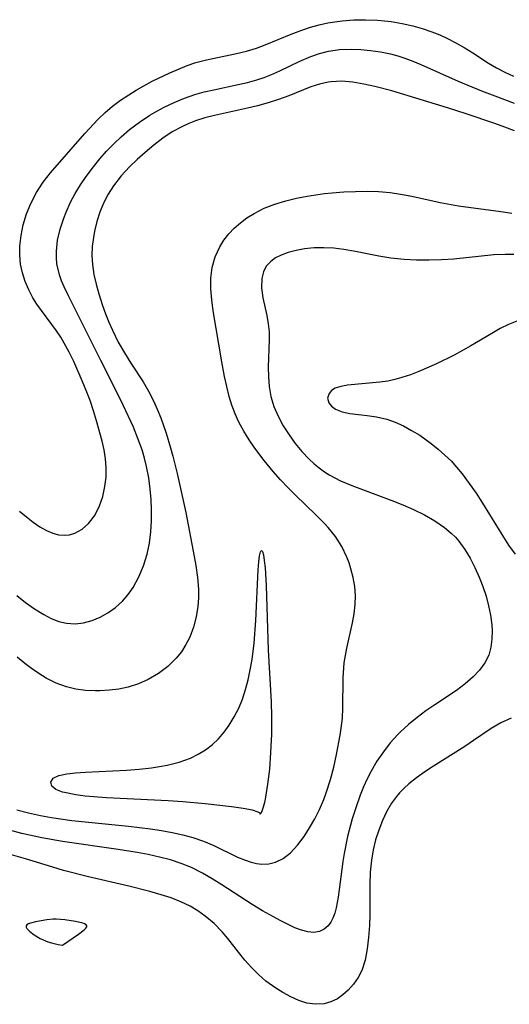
# Model space of a CAD drawing. Header units: metres. Extents: x 1073367 to 1082519, y 1569854 to 1574957.
# Tile 1020 of 1056: x 1080492 to 1080566, y 1573301 to 1573451. Entities that reach past the tile are written whole.
import ezdxf

# ---------------------------------------------------------------- set-up
doc = ezdxf.new("R2010")
doc.units = ezdxf.units.M
doc.layers.add('CGG_CurvaNivelLidar_v1', color=253, linetype='Continuous', lineweight=30)

msp = doc.modelspace()

# ---------------------------------------------------------------- linework, layer by layer
at = {"layer": 'CGG_CurvaNivelLidar_v1'}
for p, q in [((1080536.126, 1573449.8797, 72), (1080537.4299, 1573450.2489, 72)), ((1080537.4299, 1573450.2489, 72), (1080538.7516, 1573450.5501, 72)), ((1080538.7516, 1573450.5501, 72), (1080539.8325, 1573450.7346, 72)), ((1080539.8325, 1573450.7346, 72), (1080540.9232, 1573450.8712, 72)), ((1080540.9232, 1573450.8712, 72), (1080542.7095, 1573451.0055, 72)), ((1080542.7095, 1573451.0055, 72), (1080544.5058, 1573451.0379, 72)), ((1080544.5058, 1573451.0379, 72), (1080546.3033, 1573450.9665, 72)), ((1080546.3033, 1573450.9665, 72), (1080547.3466, 1573450.8739, 72)), ((1080547.3466, 1573450.8739, 72), (1080548.3855, 1573450.7427, 72)), ((1080548.3855, 1573450.7427, 72), (1080550.0263, 1573450.456, 72)), ((1080550.0263, 1573450.456, 72), (1080551.6485, 1573450.0867, 72)), ((1080529.2539, 1573447.1928, 72), (1080533.1744, 1573448.837, 72)), ((1080533.1744, 1573448.837, 72), (1080534.8395, 1573449.4575, 72)), ((1080534.8395, 1573449.4575, 72), (1080536.126, 1573449.8797, 72)), ((1080551.6485, 1573450.0867, 72), (1080553.1114, 1573449.6836, 72)), ((1080553.1114, 1573449.6836, 72), (1080554.5472, 1573449.2058, 72)), ((1080554.5472, 1573449.2058, 72), (1080555.7551, 1573448.7242, 72)), ((1080555.7551, 1573448.7242, 72), (1080556.9368, 1573448.1834, 72)), ((1080556.9368, 1573448.1834, 72), (1080558.0923, 1573447.5919, 72)), ((1080558.0923, 1573447.5919, 72), (1080559.451, 1573446.8212, 72)), ((1080520.3599, 1573444.9433, 72), (1080524.8994, 1573445.9128, 72)), ((1080524.8994, 1573445.9128, 72), (1080526.399, 1573446.269, 72)), ((1080526.399, 1573446.269, 72), (1080527.9328, 1573446.7137, 72)), ((1080527.9328, 1573446.7137, 72), (1080529.2539, 1573447.1928, 72)), ((1080536.1766, 1573445.4443, 71.5), (1080537.4962, 1573445.8966, 71.5)), ((1080537.4962, 1573445.8966, 71.5), (1080538.8453, 1573446.2383, 71.5)), ((1080538.8453, 1573446.2383, 71.5), (1080540.5584, 1573446.4905, 71.5)), ((1080540.5584, 1573446.4905, 71.5), (1080542.3, 1573446.5709, 71.5)), ((1080542.3, 1573446.5709, 71.5), (1080543.7731, 1573446.5219, 71.5)), ((1080543.7731, 1573446.5219, 71.5), (1080545.2508, 1573446.381, 71.5)), ((1080545.2508, 1573446.381, 71.5), (1080546.764, 1573446.1501, 71.5)), ((1080546.764, 1573446.1501, 71.5), (1080548.2684, 1573445.8288, 71.5)), ((1080548.2684, 1573445.8288, 71.5), (1080549.3679, 1573445.53, 71.5)), ((1080559.451, 1573446.8212, 72), (1080560.7712, 1573446.0011, 72)), ((1080560.7712, 1573446.0011, 72), (1080563.1673, 1573444.4399, 72)), ((1080517.4164, 1573444.0601, 72), (1080518.746, 1573444.5115, 72)), ((1080518.746, 1573444.5115, 72), (1080520.3599, 1573444.9433, 72)), ((1080531.497, 1573443.279, 71.5), (1080534.4962, 1573444.7234, 71.5)), ((1080534.4962, 1573444.7234, 71.5), (1080536.1766, 1573445.4443, 71.5)), ((1080549.3679, 1573445.53, 71.5), (1080550.4569, 1573445.18, 71.5)), ((1080550.4569, 1573445.18, 71.5), (1080551.6865, 1573444.723, 71.5)), ((1080551.6865, 1573444.723, 71.5), (1080552.9056, 1573444.2202, 71.5)), ((1080563.1673, 1573444.4399, 72), (1080564.394, 1573443.722, 72)), ((1080512.1065, 1573441.6835, 72), (1080514.7535, 1573442.9451, 72)), ((1080514.7535, 1573442.9451, 72), (1080517.4164, 1573444.0601, 72)), ((1080530.1321, 1573442.6735, 71.5), (1080531.497, 1573443.279, 71.5)), ((1080552.9056, 1573444.2202, 71.5), (1080558.5683, 1573441.7203, 71.5)), ((1080564.394, 1573443.722, 72), (1080565.6606, 1573443.0614, 72)), ((1080565.6606, 1573443.0614, 72), (1080566.9635, 1573442.4614, 72)), ((1080510.8029, 1573440.9906, 72), (1080512.1065, 1573441.6835, 72)), ((1080525.1358, 1573441.1652, 71.5), (1080526.5764, 1573441.5066, 71.5)), ((1080526.5764, 1573441.5066, 71.5), (1080527.994, 1573441.9039, 71.5)), ((1080527.994, 1573441.9039, 71.5), (1080529.074, 1573442.2649, 71.5)), ((1080529.074, 1573442.2649, 71.5), (1080530.1321, 1573442.6735, 71.5)), ((1080538.8098, 1573441.5511, 71), (1080537.4896, 1573441.2488, 71)), ((1080539.2697, 1573441.6144, 71), (1080538.8098, 1573441.5511, 71)), ((1080540.8867, 1573441.675, 71), (1080539.2697, 1573441.6144, 71)), ((1080542.5384, 1573441.5396, 71), (1080540.8867, 1573441.675, 71)), ((1080544.2177, 1573441.2635, 71), (1080542.5384, 1573441.5396, 71)), ((1080545.9194, 1573440.8911, 71), (1080544.2177, 1573441.2635, 71)), ((1080558.5683, 1573441.7203, 71.5), (1080562.0996, 1573440.2487, 71.5)), ((1080508.5428, 1573439.6361, 72), (1080509.6619, 1573440.3322, 72)), ((1080509.6619, 1573440.3322, 72), (1080510.8029, 1573440.9906, 72)), ((1080518.5735, 1573439.6553, 71.5), (1080520.007, 1573440.0507, 71.5)), ((1080520.007, 1573440.0507, 71.5), (1080521.4549, 1573440.3892, 71.5)), ((1080521.4549, 1573440.3892, 71.5), (1080525.1358, 1573441.1652, 71.5)), ((1080536.1862, 1573440.8147, 71), (1080532.8237, 1573439.4611, 71)), ((1080537.4896, 1573441.2488, 71), (1080536.1862, 1573440.8147, 71)), ((1080548.4606, 1573440.2259, 71), (1080545.9194, 1573440.8911, 71)), ((1080556.9313, 1573437.6186, 71), (1080548.4606, 1573440.2259, 71)), ((1080562.0996, 1573440.2487, 71.5), (1080564.1125, 1573439.4501, 71.5)), ((1080506.0962, 1573437.9018, 72), (1080507.2979, 1573438.7965, 72)), ((1080507.2979, 1573438.7965, 72), (1080508.5428, 1573439.6361, 72)), ((1080513.9006, 1573437.7492, 71.5), (1080515.4231, 1573438.4774, 71.5)), ((1080515.4231, 1573438.4774, 71.5), (1080516.9822, 1573439.1147, 71.5)), ((1080516.9822, 1573439.1147, 71.5), (1080518.5735, 1573439.6553, 71.5)), ((1080529.7074, 1573438.3842, 71), (1080528.0933, 1573437.9335, 71)), ((1080531.2868, 1573438.8959, 71), (1080529.7074, 1573438.3842, 71)), ((1080532.8237, 1573439.4611, 71), (1080531.2868, 1573438.8959, 71)), ((1080564.1125, 1573439.4501, 71.5), (1080567.0581, 1573438.3658, 71.5)), ((1080503.8824, 1573435.9201, 72), (1080504.9507, 1573436.9412, 72)), ((1080504.9507, 1573436.9412, 72), (1080506.0962, 1573437.9018, 72)), ((1080511.7188, 1573436.5091, 71.5), (1080512.7979, 1573437.1515, 71.5)), ((1080512.7979, 1573437.1515, 71.5), (1080513.9006, 1573437.7492, 71.5)), ((1080526.5723, 1573437.5723, 71), (1080521.5639, 1573436.4961, 71)), ((1080528.0933, 1573437.9335, 71), (1080526.5723, 1573437.5723, 71)), ((1080559.7461, 1573436.7237, 71), (1080556.9313, 1573437.6186, 71)), ((1080501.8625, 1573433.7383, 72), (1080503.8824, 1573435.9201, 72)), ((1080508.66, 1573434.3492, 71.5), (1080510.1568, 1573435.4752, 71.5)), ((1080510.1568, 1573435.4752, 71.5), (1080511.7188, 1573436.5091, 71.5)), ((1080518.6962, 1573435.6663, 71), (1080517.6759, 1573435.2687, 71)), ((1080520.1145, 1573436.1185, 71), (1080518.6962, 1573435.6663, 71)), ((1080521.5639, 1573436.4961, 71), (1080520.1145, 1573436.1185, 71)), ((1080564.1054, 1573435.2704, 71), (1080559.7461, 1573436.7237, 71)), ((1080507.3653, 1573433.2342, 71.5), (1080508.66, 1573434.3492, 71.5)), ((1080515.1539, 1573433.9804, 71), (1080513.7054, 1573433.0232, 71)), ((1080516.6819, 1573434.8153, 71), (1080515.1539, 1573433.9804, 71)), ((1080517.6759, 1573435.2687, 71), (1080516.6819, 1573434.8153, 71)), ((1080565.616, 1573434.7287, 71), (1080564.1054, 1573435.2704, 71)), ((1080567.1029, 1573434.152, 71), (1080565.616, 1573434.7287, 71)), ((1080496.668, 1573427.7658, 72), (1080501.8625, 1573433.7383, 72)), ((1080506.2529, 1573432.1616, 71.5), (1080507.3653, 1573433.2342, 71.5)), ((1080513.7054, 1573433.0232, 71), (1080512.3478, 1573431.9714, 71)), ((1080504.1604, 1573429.8735, 71.5), (1080505.1851, 1573431.0386, 71.5)), ((1080505.1851, 1573431.0386, 71.5), (1080506.2529, 1573432.1616, 71.5)), ((1080511.0351, 1573430.8626, 71), (1080509.817, 1573429.7978, 71)), ((1080512.3478, 1573431.9714, 71), (1080511.0351, 1573430.8626, 71)), ((1080503.1803, 1573428.6715, 71.5), (1080504.1604, 1573429.8735, 71.5)), ((1080509.817, 1573429.7978, 71), (1080508.6417, 1573428.6869, 71)), ((1080502.0684, 1573427.1834, 71.5), (1080503.1803, 1573428.6715, 71.5)), ((1080508.6417, 1573428.6869, 71), (1080507.369, 1573427.2905, 71)), ((1080494.5209, 1573424.768, 72), (1080495.5414, 1573426.3306, 72)), ((1080495.5414, 1573426.3306, 72), (1080496.668, 1573427.7658, 72)), ((1080501.2158, 1573425.9288, 71.5), (1080502.0684, 1573427.1834, 71.5)), ((1080507.369, 1573427.2905, 71), (1080506.2231, 1573425.79, 71)), ((1080500.4281, 1573424.6456, 71.5), (1080501.2158, 1573425.9288, 71.5)), ((1080506.2231, 1573425.79, 71), (1080505.4019, 1573424.5007, 71)), ((1080539.4163, 1573424.7356, 71), (1080541.1835, 1573424.8737, 71)), ((1080541.1835, 1573424.8737, 71), (1080542.9523, 1573424.9515, 71)), ((1080542.9523, 1573424.9515, 71), (1080544.7179, 1573424.9652, 71)), ((1080544.7179, 1573424.9652, 71), (1080546.4758, 1573424.9051, 71)), ((1080546.4758, 1573424.9051, 71), (1080548.2224, 1573424.7559, 71)), ((1080493.6602, 1573423.122, 72), (1080494.5209, 1573424.768, 72)), ((1080499.0219, 1573421.798, 71.5), (1080499.7195, 1573423.3326, 71.5)), ((1080499.7195, 1573423.3326, 71.5), (1080500.4281, 1573424.6456, 71.5)), ((1080505.4019, 1573424.5007, 71), (1080504.6969, 1573423.1503, 71)), ((1080530.7108, 1573422.9949, 71), (1080532.3976, 1573423.5019, 71)), ((1080532.3976, 1573423.5019, 71), (1080534.0003, 1573423.893, 71)), ((1080534.0003, 1573423.893, 71), (1080535.6321, 1573424.2196, 71)), ((1080535.6321, 1573424.2196, 71), (1080538.2553, 1573424.6112, 71)), ((1080538.2553, 1573424.6112, 71), (1080539.4163, 1573424.7356, 71)), ((1080548.2224, 1573424.7559, 71), (1080549.7975, 1573424.5307, 71)), ((1080549.7975, 1573424.5307, 71), (1080551.5053, 1573424.2009, 71)), ((1080551.5053, 1573424.2009, 71), (1080555.821, 1573423.2433, 71)), ((1080493.0119, 1573421.5195, 72), (1080493.6602, 1573423.122, 72)), ((1080504.6969, 1573423.1503, 71), (1080504.1362, 1573421.7781, 71)), ((1080527.5601, 1573421.6014, 71), (1080529.0924, 1573422.3736, 71)), ((1080529.0924, 1573422.3736, 71), (1080530.7108, 1573422.9949, 71)), ((1080555.821, 1573423.2433, 71), (1080558.5774, 1573422.7365, 71)), ((1080558.5774, 1573422.7365, 71), (1080565.0144, 1573421.8913, 71)), ((1080565.0144, 1573421.8913, 71), (1080566.6838, 1573421.6561, 71)), ((1080492.5179, 1573419.8739, 72), (1080493.0119, 1573421.5195, 72)), ((1080498.1282, 1573419.2182, 71.5), (1080498.6683, 1573420.8908, 71.5)), ((1080498.6683, 1573420.8908, 71.5), (1080499.0219, 1573421.798, 71.5)), ((1080503.6892, 1573420.3637, 71), (1080503.344, 1573418.9214, 71)), ((1080504.1362, 1573421.7781, 71), (1080503.6892, 1573420.3637, 71)), ((1080525.4823, 1573420.1877, 71), (1080526.4907, 1573420.9326, 71)), ((1080526.4907, 1573420.9326, 71), (1080527.5601, 1573421.6014, 71)), ((1080492.1926, 1573418.2605, 72), (1080492.5179, 1573419.8739, 72)), ((1080497.7444, 1573417.5384, 71.5), (1080498.1282, 1573419.2182, 71.5)), ((1080503.344, 1573418.9214, 71), (1080503.1627, 1573417.9144, 71)), ((1080523.7102, 1573418.4789, 71), (1080524.5505, 1573419.3708, 71)), ((1080524.5505, 1573419.3708, 71), (1080525.4823, 1573420.1877, 71)), ((1080492.0181, 1573416.6403, 72), (1080492.1926, 1573418.2605, 72)), ((1080497.552, 1573415.863, 71.5), (1080497.7444, 1573417.5384, 71.5)), ((1080503.1627, 1573417.9144, 71), (1080503.0012, 1573416.5506, 71)), ((1080522.3584, 1573416.4979, 71), (1080522.9825, 1573417.5205, 71)), ((1080522.9825, 1573417.5205, 71), (1080523.7102, 1573418.4789, 71)), ((1080491.9969, 1573415.2583, 72), (1080492.0181, 1573416.6403, 72)), ((1080497.5463, 1573414.908, 71.5), (1080497.552, 1573415.863, 71.5)), ((1080503.0012, 1573416.5506, 71), (1080502.9453, 1573415.1841, 71)), ((1080521.6619, 1573414.977, 71), (1080522.3584, 1573416.4979, 71)), ((1080533.9544, 1573415.9866, 71.5), (1080532.7578, 1573415.6731, 71.5)), ((1080535.2246, 1573416.2085, 71.5), (1080533.9544, 1573415.9866, 71.5)), ((1080536.6639, 1573416.3477, 71.5), (1080535.2246, 1573416.2085, 71.5)), ((1080538.1482, 1573416.3792, 71.5), (1080536.6639, 1573416.3477, 71.5)), ((1080539.6566, 1573416.3008, 71.5), (1080538.1482, 1573416.3792, 71.5)), ((1080541.1811, 1573416.1256, 71.5), (1080539.6566, 1573416.3008, 71.5)), ((1080542.9566, 1573415.8258, 71.5), (1080541.1811, 1573416.1256, 71.5)), ((1080546.5305, 1573415.1185, 71.5), (1080542.9566, 1573415.8258, 71.5)), ((1080492.1152, 1573413.8939, 72), (1080491.9969, 1573415.2583, 72)), ((1080497.6276, 1573413.9618, 71.5), (1080497.5463, 1573414.908, 71.5)), ((1080502.9453, 1573415.1841, 71), (1080503.0106, 1573413.8217, 71)), ((1080521.2033, 1573413.3692, 71), (1080521.6619, 1573414.977, 71)), ((1080530.8318, 1573414.8319, 71.5), (1080530.1137, 1573414.3148, 71.5)), ((1080531.6583, 1573415.2613, 71.5), (1080530.8318, 1573414.8319, 71.5)), ((1080532.7578, 1573415.6731, 71.5), (1080531.6583, 1573415.2613, 71.5)), ((1080548.3346, 1573414.8184, 71.5), (1080546.5305, 1573415.1185, 71.5)), ((1080550.359, 1573414.5985, 71.5), (1080548.3346, 1573414.8184, 71.5)), ((1080552.2441, 1573414.4963, 71.5), (1080550.359, 1573414.5985, 71.5)), ((1080554.1329, 1573414.476, 71.5), (1080552.2441, 1573414.4963, 71.5)), ((1080556.019, 1573414.5275, 71.5), (1080554.1329, 1573414.476, 71.5)), ((1080557.8963, 1573414.6445, 71.5), (1080556.019, 1573414.5275, 71.5)), ((1080563.9522, 1573415.2812, 71.5), (1080557.8963, 1573414.6445, 71.5)), ((1080565.6635, 1573415.3721, 71.5), (1080563.9522, 1573415.2812, 71.5)), ((1080566.988, 1573415.3568, 71.5), (1080565.6635, 1573415.3721, 71.5)), ((1080492.3928, 1573412.5486, 72), (1080492.1152, 1573413.8939, 72)), ((1080498.0112, 1573412.269, 71.5), (1080497.6276, 1573413.9618, 71.5)), ((1080503.0106, 1573413.8217, 71), (1080503.2348, 1573412.3276, 71)), ((1080521.0137, 1573411.7816, 71), (1080521.2033, 1573413.3692, 71)), ((1080529.426, 1573413.5653, 71.5), (1080528.9772, 1573412.7341, 71.5)), ((1080530.1137, 1573414.3148, 71.5), (1080529.426, 1573413.5653, 71.5)), ((1080492.8124, 1573411.2363, 72), (1080492.3928, 1573412.5486, 72)), ((1080498.3352, 1573411.3575, 71.5), (1080498.0112, 1573412.269, 71.5)), ((1080498.7175, 1573410.4519, 71.5), (1080498.3352, 1573411.3575, 71.5)), ((1080503.2348, 1573412.3276, 71), (1080503.5814, 1573410.8407, 71)), ((1080521.0113, 1573410.1508, 71), (1080521.0137, 1573411.7816, 71)), ((1080528.7206, 1573411.7119, 71.5), (1080528.6862, 1573410.2909, 71.5)), ((1080528.9772, 1573412.7341, 71.5), (1080528.7206, 1573411.7119, 71.5)), ((1080493.3529, 1573409.9635, 72), (1080492.8124, 1573411.2363, 72)), ((1080493.987, 1573408.769, 72), (1080493.3529, 1573409.9635, 72)), ((1080499.3772, 1573409.0575, 71.5), (1080498.7175, 1573410.4519, 71.5)), ((1080503.5814, 1573410.8407, 71), (1080504.0061, 1573409.355, 71)), ((1080521.1416, 1573408.4824, 71), (1080521.0113, 1573410.1508, 71)), ((1080528.6862, 1573410.2909, 71.5), (1080528.8896, 1573408.792, 71.5)), ((1080494.5942, 1573407.8232, 72), (1080493.987, 1573408.769, 72)), ((1080501.5125, 1573404.8392, 71.5), (1080499.3772, 1573409.0575, 71.5)), ((1080504.0061, 1573409.355, 71), (1080504.575, 1573407.5833, 71)), ((1080521.3626, 1573406.7872, 71), (1080521.1416, 1573408.4824, 71)), ((1080528.8896, 1573408.792, 71.5), (1080529.5083, 1573406.0637, 71.5)), ((1080497.5542, 1573403.7788, 72), (1080494.5942, 1573407.8232, 72)), ((1080504.575, 1573407.5833, 71), (1080505.0284, 1573406.3262, 71)), ((1080505.0284, 1573406.3262, 71), (1080505.5235, 1573405.0801, 71)), ((1080522.6525, 1573399.0655, 71), (1080521.3626, 1573406.7872, 71)), ((1080529.5083, 1573406.0637, 71.5), (1080529.727, 1573404.8396, 71.5)), ((1080504.2753, 1573399.2551, 71.5), (1080501.5125, 1573404.8392, 71.5)), ((1080505.5235, 1573405.0801, 71), (1080506.0606, 1573403.8494, 71)), ((1080529.727, 1573404.8396, 71.5), (1080529.8544, 1573403.5882, 71.5)), ((1080564.9169, 1573404.0962, 72), (1080563.6447, 1573403.3707, 72)), ((1080566.1881, 1573404.7285, 72), (1080564.9169, 1573404.0962, 72)), ((1080567.4428, 1573405.2119, 72), (1080566.1881, 1573404.7285, 72)), ((1080498.2015, 1573402.784, 72), (1080497.5542, 1573403.7788, 72)), ((1080498.7267, 1573401.9025, 72), (1080498.2015, 1573402.784, 72)), ((1080506.0606, 1573403.8494, 71), (1080506.9527, 1573402.0349, 71)), ((1080529.8738, 1573402.3852, 71.5), (1080529.7251, 1573398.252, 71.5)), ((1080529.8544, 1573403.5882, 71.5), (1080529.8738, 1573402.3852, 71.5)), ((1080563.6447, 1573403.3707, 72), (1080560.4767, 1573401.4577, 72)), ((1080499.4764, 1573400.5219, 72), (1080498.7267, 1573401.9025, 72)), ((1080506.9527, 1573402.0349, 71), (1080507.8698, 1573400.4009, 71)), ((1080560.4767, 1573401.4577, 72), (1080557.9544, 1573400.046, 72)), ((1080500.1782, 1573399.1006, 72), (1080499.4764, 1573400.5219, 72)), ((1080507.8698, 1573400.4009, 71), (1080508.8571, 1573398.8227, 71)), ((1080557.9544, 1573400.046, 72), (1080555.2583, 1573398.7154, 72)), ((1080501.4762, 1573396.1746, 72), (1080500.1782, 1573399.1006, 72)), ((1080506.5759, 1573394.7426, 71.5), (1080504.2753, 1573399.2551, 71.5)), ((1080508.8571, 1573398.8227, 71), (1080510.7249, 1573396.0045, 71)), ((1080523.0796, 1573396.7924, 71), (1080522.6525, 1573399.0655, 71)), ((1080529.7251, 1573398.252, 71.5), (1080529.7358, 1573396.7814, 71.5)), ((1080555.2583, 1573398.7154, 72), (1080552.6021, 1573397.5699, 72)), ((1080523.4093, 1573395.2712, 71), (1080523.0796, 1573396.7924, 71)), ((1080529.7358, 1573396.7814, 71.5), (1080529.84, 1573395.3188, 71.5)), ((1080550.0205, 1573396.6552, 72), (1080548.9482, 1573396.3571, 72)), ((1080551.312, 1573397.0824, 72), (1080550.0205, 1573396.6552, 72)), ((1080552.6021, 1573397.5699, 72), (1080551.312, 1573397.0824, 72)), ((1080502.0896, 1573394.6676, 72), (1080501.4762, 1573396.1746, 72)), ((1080510.7249, 1573396.0045, 71), (1080511.5359, 1573394.5968, 71)), ((1080523.7948, 1573393.7713, 71), (1080523.4093, 1573395.2712, 71)), ((1080529.84, 1573395.3188, 71.5), (1080530.1046, 1573393.7817, 71.5)), ((1080539.8916, 1573395.0203, 72), (1080539.3349, 1573394.6673, 72)), ((1080540.7428, 1573395.3173, 72), (1080539.8916, 1573395.0203, 72)), ((1080541.7562, 1573395.5064, 72), (1080540.7428, 1573395.3173, 72)), ((1080546.651, 1573395.93, 72), (1080541.7562, 1573395.5064, 72)), ((1080547.8795, 1573396.1208, 72), (1080546.651, 1573395.93, 72)), ((1080548.9482, 1573396.3571, 72), (1080547.8795, 1573396.1208, 72)), ((1080502.6635, 1573393.1449, 72), (1080502.0896, 1573394.6676, 72)), ((1080507.6905, 1573392.4693, 71.5), (1080506.5759, 1573394.7426, 71.5)), ((1080511.5359, 1573394.5968, 71), (1080512.276, 1573393.1362, 71)), ((1080524.2084, 1573392.4407, 71), (1080523.7948, 1573393.7713, 71)), ((1080530.1046, 1573393.7817, 71.5), (1080530.5749, 1573392.2623, 71.5)), ((1080538.9453, 1573394.2363, 72), (1080538.7197, 1573393.5097, 72)), ((1080538.7197, 1573393.5097, 72), (1080538.9185, 1573392.8072, 72)), ((1080539.3349, 1573394.6673, 72), (1080538.9453, 1573394.2363, 72)), ((1080503.1869, 1573391.6033, 72), (1080502.6635, 1573393.1449, 72)), ((1080509.243, 1573389.1118, 71.5), (1080507.6905, 1573392.4693, 71.5)), ((1080512.276, 1573393.1362, 71), (1080512.8648, 1573391.8403, 71)), ((1080524.6926, 1573391.1394, 71), (1080524.2084, 1573392.4407, 71)), ((1080530.5749, 1573392.2623, 71.5), (1080531.2182, 1573390.7829, 71.5)), ((1080538.9185, 1573392.8072, 72), (1080539.3303, 1573392.2871, 72)), ((1080539.3303, 1573392.2871, 72), (1080539.9402, 1573391.8476, 72)), ((1080503.6651, 1573390.0542, 72), (1080503.1869, 1573391.6033, 72)), ((1080512.8648, 1573391.8403, 71), (1080513.4081, 1573390.5162, 71)), ((1080513.4081, 1573390.5162, 71), (1080514.2225, 1573388.2105, 71)), ((1080525.256, 1573389.8739, 71), (1080524.6926, 1573391.1394, 71)), ((1080531.2182, 1573390.7829, 71.5), (1080531.9965, 1573389.3425, 71.5)), ((1080539.9402, 1573391.8476, 72), (1080540.9262, 1573391.4608, 72)), ((1080540.9262, 1573391.4608, 72), (1080542.1111, 1573391.2082, 72)), ((1080542.1111, 1573391.2082, 72), (1080544.748, 1573390.8906, 72)), ((1080544.748, 1573390.8906, 72), (1080546.1572, 1573390.6861, 72)), ((1080546.1572, 1573390.6861, 72), (1080547.7026, 1573390.3273, 72)), ((1080504.4996, 1573387.0113, 72), (1080503.6651, 1573390.0542, 72)), ((1080509.9404, 1573387.407, 71.5), (1080509.243, 1573389.1118, 71.5)), ((1080525.9856, 1573388.5092, 71), (1080525.256, 1573389.8739, 71)), ((1080531.9965, 1573389.3425, 71.5), (1080532.8817, 1573387.9432, 71.5)), ((1080547.7026, 1573390.3273, 72), (1080548.982, 1573389.8773, 72)), ((1080548.982, 1573389.8773, 72), (1080550.2455, 1573389.304, 72)), ((1080550.2455, 1573389.304, 72), (1080551.4904, 1573388.6303, 72)), ((1080510.5546, 1573385.6763, 71.5), (1080509.9404, 1573387.407, 71.5)), ((1080514.2225, 1573388.2105, 71), (1080514.8915, 1573385.9711, 71)), ((1080526.8041, 1573387.188, 71), (1080525.9856, 1573388.5092, 71)), ((1080532.8817, 1573387.9432, 71.5), (1080533.8181, 1573386.6411, 71.5)), ((1080551.4904, 1573388.6303, 72), (1080552.714, 1573387.8746, 72)), ((1080552.714, 1573387.8746, 72), (1080554.4693, 1573386.6359, 72)), ((1080504.7961, 1573385.665, 72), (1080504.4996, 1573387.0113, 72)), ((1080514.8915, 1573385.9711, 71), (1080515.24, 1573384.6863, 71)), ((1080527.6913, 1573385.902, 71), (1080526.8041, 1573387.188, 71)), ((1080529.0812, 1573384.0701, 71), (1080527.6913, 1573385.902, 71)), ((1080533.8181, 1573386.6411, 71.5), (1080534.835, 1573385.3973, 71.5)), ((1080554.4693, 1573386.6359, 72), (1080555.5306, 1573385.7878, 72)), ((1080505.0124, 1573384.3242, 72), (1080504.7961, 1573385.665, 72)), ((1080510.9295, 1573384.4155, 71.5), (1080510.5546, 1573385.6763, 71.5)), ((1080511.2453, 1573383.1398, 71.5), (1080510.9295, 1573384.4155, 71.5)), ((1080515.24, 1573384.6863, 71), (1080515.8761, 1573382.0896, 71)), ((1080534.835, 1573385.3973, 71.5), (1080535.9383, 1573384.2314, 71.5)), ((1080555.5306, 1573385.7878, 72), (1080556.5516, 1573384.8846, 72)), ((1080556.5516, 1573384.8846, 72), (1080557.523, 1573383.9236, 72)), ((1080505.1227, 1573382.9923, 72), (1080505.0124, 1573384.3242, 72)), ((1080505.0972, 1573381.5386, 72), (1080505.1227, 1573382.9923, 72)), ((1080511.5731, 1573381.4206, 71.5), (1080511.2453, 1573383.1398, 71.5)), ((1080530.4836, 1573382.3732, 71), (1080529.0812, 1573384.0701, 71)), ((1080535.9383, 1573384.2314, 71.5), (1080536.6802, 1573383.549, 71.5)), ((1080536.6802, 1573383.549, 71.5), (1080537.4618, 1573382.9116, 71.5)), ((1080537.4618, 1573382.9116, 71.5), (1080538.2496, 1573382.3468, 71.5)), ((1080557.523, 1573383.9236, 72), (1080558.0036, 1573383.4017, 72)), ((1080558.0036, 1573383.4017, 72), (1080559.1601, 1573382.0172, 72)), ((1080504.9318, 1573380.1143, 72), (1080505.0972, 1573381.5386, 72)), ((1080511.8018, 1573379.6855, 71.5), (1080511.5731, 1573381.4206, 71.5)), ((1080515.8761, 1573382.0896, 71), (1080517.1796, 1573376.1695, 71)), ((1080531.5978, 1573381.1111, 71), (1080530.4836, 1573382.3732, 71)), ((1080538.2496, 1573382.3468, 71.5), (1080539.073, 1573381.8292, 71.5)), ((1080539.073, 1573381.8292, 71.5), (1080540.696, 1573380.9833, 71.5)), ((1080559.1601, 1573382.0172, 72), (1080560.2447, 1573380.5731, 72)), ((1080504.6017, 1573378.5838, 72), (1080504.9318, 1573380.1143, 72)), ((1080532.7431, 1573379.881, 71), (1080531.5978, 1573381.1111, 71)), ((1080540.696, 1573380.9833, 71.5), (1080542.4007, 1573380.2581, 71.5)), ((1080542.4007, 1573380.2581, 71.5), (1080548.4988, 1573377.9853, 71.5)), ((1080560.2447, 1573380.5731, 72), (1080561.2771, 1573379.0792, 72)), ((1080504.1138, 1573377.1435, 72), (1080504.6017, 1573378.5838, 72)), ((1080511.9275, 1573378.1295, 71.5), (1080511.8018, 1573379.6855, 71.5)), ((1080533.7906, 1573378.8119, 71), (1080532.7431, 1573379.881, 71)), ((1080536.9914, 1573375.7363, 71), (1080533.7906, 1573378.8119, 71)), ((1080561.2771, 1573379.0792, 72), (1080562.2654, 1573377.5495, 72)), ((1080503.3764, 1573375.701, 72), (1080504.1138, 1573377.1435, 72)), ((1080511.9879, 1573376.572, 71.5), (1080511.9275, 1573378.1295, 71.5)), ((1080548.4988, 1573377.9853, 71.5), (1080550.1522, 1573377.3115, 71.5)), ((1080550.1522, 1573377.3115, 71.5), (1080551.7753, 1573376.597, 71.5)), ((1080562.2654, 1573377.5495, 72), (1080565.4115, 1573372.389, 72)), ((1080491.9695, 1573376.367, 72), (1080492.9903, 1573375.4841, 72)), ((1080492.9903, 1573375.4841, 72), (1080494.0212, 1573374.675, 72)), ((1080502.4409, 1573374.4744, 72), (1080503.3764, 1573375.701, 72)), ((1080511.9836, 1573374.8926, 71.5), (1080511.9879, 1573376.572, 71.5)), ((1080517.1796, 1573376.1695, 71), (1080518.4894, 1573369.4444, 71)), ((1080538.1886, 1573374.5419, 71), (1080536.9914, 1573375.7363, 71)), ((1080551.7753, 1573376.597, 71.5), (1080553.4378, 1573375.7845, 71.5)), ((1080553.4378, 1573375.7845, 71.5), (1080555.0223, 1573374.8888, 71.5)), ((1080494.0212, 1573374.675, 72), (1080495.0616, 1573373.9639, 72)), ((1080495.0616, 1573373.9639, 72), (1080496.0439, 1573373.4119, 72)), ((1080501.4632, 1573373.6249, 72), (1080502.4409, 1573374.4744, 72)), ((1080511.8922, 1573373.226, 71.5), (1080511.9836, 1573374.8926, 71.5)), ((1080538.8071, 1573373.8821, 71), (1080538.1886, 1573374.5419, 71)), ((1080555.0223, 1573374.8888, 71.5), (1080556.4953, 1573373.8788, 71.5)), ((1080496.0439, 1573373.4119, 72), (1080497.0276, 1573372.9955, 72)), ((1080497.0276, 1573372.9955, 72), (1080497.8749, 1573372.7672, 72)), ((1080497.8749, 1573372.7672, 72), (1080498.7132, 1573372.6858, 72)), ((1080498.7132, 1573372.6858, 72), (1080499.557, 1573372.7746, 72)), ((1080499.557, 1573372.7746, 72), (1080500.3742, 1573373.0255, 72)), ((1080500.3742, 1573373.0255, 72), (1080501.4632, 1573373.6249, 72)), ((1080511.6812, 1573371.5088, 71.5), (1080511.8922, 1573373.226, 71.5)), ((1080539.9237, 1573372.5146, 71), (1080538.8071, 1573373.8821, 71)), ((1080540.889, 1573370.9746, 71), (1080539.9237, 1573372.5146, 71)), ((1080556.4953, 1573373.8788, 71.5), (1080557.5119, 1573373.0135, 71.5)), ((1080557.5119, 1573373.0135, 71.5), (1080558.1254, 1573372.3859, 71.5)), ((1080511.3358, 1573369.8307, 71.5), (1080511.6812, 1573371.5088, 71.5)), ((1080541.6638, 1573369.3354, 71), (1080540.889, 1573370.9746, 71)), ((1080558.1254, 1573372.3859, 71.5), (1080558.6475, 1573371.7738, 71.5)), ((1080558.6475, 1573371.7738, 71.5), (1080559.5505, 1573370.5224, 71.5)), ((1080565.4115, 1573372.389, 72), (1080566.1961, 1573371.1951, 72)), ((1080566.1961, 1573371.1951, 72), (1080567.199, 1573369.813, 72)), ((1080510.785, 1573368.0477, 71.5), (1080511.3358, 1573369.8307, 71.5)), ((1080518.4894, 1573369.4444, 71), (1080518.7273, 1573368.0737, 71)), ((1080528.2814, 1573368.6268, 70.5), (1080528.4009, 1573369.5835, 70.5)), ((1080528.4009, 1573369.5835, 70.5), (1080528.5488, 1573370.1935, 70.5)), ((1080528.5488, 1573370.1935, 70.5), (1080528.5925, 1573370.2813, 70.5)), ((1080528.5925, 1573370.2813, 70.5), (1080528.686, 1573370.3566, 70.5)), ((1080528.686, 1573370.3566, 70.5), (1080528.7654, 1573370.3197, 70.5)), ((1080528.7654, 1573370.3197, 70.5), (1080528.8273, 1573370.2275, 70.5)), ((1080528.8273, 1573370.2275, 70.5), (1080528.9856, 1573369.6993, 70.5)), ((1080528.9856, 1573369.6993, 70.5), (1080529.1201, 1573368.8501, 70.5)), ((1080559.5505, 1573370.5224, 71.5), (1080560.3515, 1573369.185, 71.5)), ((1080510.0707, 1573366.3496, 71.5), (1080510.785, 1573368.0477, 71.5)), ((1080518.7273, 1573368.0737, 71), (1080518.9845, 1573366.2876, 71)), ((1080528.1842, 1573367.4125, 70.5), (1080528.2814, 1573368.6268, 70.5)), ((1080529.1201, 1573368.8501, 70.5), (1080529.2339, 1573367.7561, 70.5)), ((1080541.99, 1573368.4736, 71), (1080541.6638, 1573369.3354, 71)), ((1080542.2734, 1573367.5979, 71), (1080541.99, 1573368.4736, 71)), ((1080560.3515, 1573369.185, 71.5), (1080561.0692, 1573367.785, 71.5)), ((1080527.8361, 1573359.7143, 70.5), (1080528.1842, 1573367.4125, 70.5)), ((1080529.2339, 1573367.7561, 70.5), (1080529.4063, 1573365.0615, 70.5)), ((1080542.6205, 1573366.2586, 71), (1080542.2734, 1573367.5979, 71)), ((1080561.0692, 1573367.785, 71.5), (1080561.7164, 1573366.3419, 71.5)), ((1080509.2045, 1573364.7609, 71.5), (1080510.0707, 1573366.3496, 71.5)), ((1080518.9845, 1573366.2876, 71), (1080519.1342, 1573364.5131, 71)), ((1080529.4063, 1573365.0615, 70.5), (1080529.7043, 1573355.2411, 70.5)), ((1080542.8577, 1573364.9019, 71), (1080542.6205, 1573366.2586, 71)), ((1080561.7164, 1573366.3419, 71.5), (1080562.2899, 1573364.888, 71.5)), ((1080491.5492, 1573363.5581, 71.5), (1080492.8725, 1573362.4641, 71.5)), ((1080508.218, 1573363.3715, 71.5), (1080508.6245, 1573363.8958, 71.5)), ((1080508.6245, 1573363.8958, 71.5), (1080509.2045, 1573364.7609, 71.5)), ((1080519.1342, 1573364.5131, 71), (1080519.1436, 1573363.2047, 71)), ((1080542.9626, 1573363.5324, 71), (1080542.8577, 1573364.9019, 71)), ((1080542.9193, 1573362.1555, 71), (1080542.9626, 1573363.5324, 71)), ((1080562.2899, 1573364.888, 71.5), (1080562.7825, 1573363.4144, 71.5)), ((1080492.8725, 1573362.4641, 71.5), (1080494.2426, 1573361.4845, 71.5)), ((1080506.5295, 1573361.7226, 71.5), (1080507.6125, 1573362.696, 71.5)), ((1080507.6125, 1573362.696, 71.5), (1080508.218, 1573363.3715, 71.5)), ((1080519.1436, 1573363.2047, 71), (1080519.0482, 1573361.8866, 71)), ((1080542.7559, 1573360.7729, 71), (1080542.9193, 1573362.1555, 71)), ((1080562.7825, 1573363.4144, 71.5), (1080563.166, 1573361.9682, 71.5)), ((1080563.166, 1573361.9682, 71.5), (1080563.4526, 1573360.5227, 71.5)), ((1080494.2426, 1573361.4845, 71.5), (1080495.6375, 1573360.628, 71.5)), ((1080495.6375, 1573360.628, 71.5), (1080496.775, 1573360.0414, 71.5)), ((1080504.1796, 1573360.2538, 71.5), (1080505.3473, 1573360.8945, 71.5)), ((1080505.3473, 1573360.8945, 71.5), (1080506.5295, 1573361.7226, 71.5)), ((1080519.0482, 1573361.8866, 71), (1080518.7829, 1573360.2807, 71)), ((1080542.5073, 1573359.3871, 71), (1080542.7559, 1573360.7729, 71)), ((1080563.4526, 1573360.5227, 71.5), (1080563.6386, 1573359.0929, 71.5)), ((1080496.775, 1573360.0414, 71.5), (1080497.9229, 1573359.5858, 71.5)), ((1080497.9229, 1573359.5858, 71.5), (1080499.0885, 1573359.3055, 71.5)), ((1080499.0885, 1573359.3055, 71.5), (1080500.3782, 1573359.2401, 71.5)), ((1080500.3782, 1573359.2401, 71.5), (1080501.6781, 1573359.3996, 71.5)), ((1080501.6781, 1573359.3996, 71.5), (1080502.9682, 1573359.7527, 71.5)), ((1080502.9682, 1573359.7527, 71.5), (1080504.1796, 1573360.2538, 71.5)), ((1080518.7829, 1573360.2807, 71), (1080518.3631, 1573358.7196, 71)), ((1080527.5894, 1573356.3123, 70.5), (1080527.8361, 1573359.7143, 70.5)), ((1080541.6533, 1573355.5451, 71), (1080542.5073, 1573359.3871, 71)), ((1080563.6386, 1573359.0929, 71.5), (1080563.6993, 1573358.1916, 71.5)), ((1080518.3631, 1573358.7196, 71), (1080517.7905, 1573357.2207, 71)), ((1080563.6993, 1573358.1916, 71.5), (1080563.6867, 1573356.9051, 71.5)), ((1080517.2142, 1573356.0739, 71), (1080516.5324, 1573354.9932, 71)), ((1080517.7905, 1573357.2207, 71), (1080517.2142, 1573356.0739, 71)), ((1080527.2728, 1573353.8105, 70.5), (1080527.5894, 1573356.3123, 70.5)), ((1080563.6867, 1573356.9051, 71.5), (1080563.5291, 1573355.6658, 71.5)), ((1080516.5324, 1573354.9932, 71), (1080515.7403, 1573353.9897, 71)), ((1080529.7043, 1573355.2411, 70.5), (1080530.1443, 1573347.3519, 70.5)), ((1080541.4393, 1573354.4396, 71), (1080541.6533, 1573355.5451, 71)), ((1080563.193, 1573354.4895, 71.5), (1080562.6008, 1573353.3044, 71.5)), ((1080563.5291, 1573355.6658, 71.5), (1080563.193, 1573354.4895, 71.5)), ((1080492.7359, 1573353.2255, 71), (1080491.5972, 1573354.1515, 71)), ((1080493.7953, 1573352.4161, 71), (1080492.7359, 1573353.2255, 71)), ((1080515.7403, 1573353.9897, 71), (1080514.4754, 1573352.7421, 71)), ((1080526.9922, 1573352.2502, 70.5), (1080527.2728, 1573353.8105, 70.5)), ((1080541.1825, 1573352.5327, 71), (1080541.2687, 1573353.3269, 71)), ((1080541.2687, 1573353.3269, 71), (1080541.4393, 1573354.4396, 71)), ((1080562.6008, 1573353.3044, 71.5), (1080561.805, 1573352.2008, 71.5)), ((1080494.8785, 1573351.6603, 71), (1080493.7953, 1573352.4161, 71)), ((1080495.9941, 1573350.977, 71), (1080494.8785, 1573351.6603, 71)), ((1080513.0514, 1573351.6612, 71), (1080511.4974, 1573350.756, 71)), ((1080514.4754, 1573352.7421, 71), (1080513.0514, 1573351.6612, 71)), ((1080526.6595, 1573350.7288, 70.5), (1080526.9922, 1573352.2502, 70.5)), ((1080541.0989, 1573351.0217, 71), (1080541.1825, 1573352.5327, 71)), ((1080561.805, 1573352.2008, 71.5), (1080560.8483, 1573351.1693, 71.5)), ((1080497.4999, 1573350.2295, 71), (1080495.9941, 1573350.977, 71)), ((1080499.0689, 1573349.6597, 71), (1080497.4999, 1573350.2295, 71)), ((1080510.0086, 1573350.1074, 71), (1080508.4519, 1573349.6165, 71)), ((1080511.4974, 1573350.756, 71), (1080510.0086, 1573350.1074, 71)), ((1080526.2652, 1573349.2377, 70.5), (1080526.6595, 1573350.7288, 70.5)), ((1080541.063, 1573346.4234, 71), (1080541.0989, 1573351.0217, 71)), ((1080559.6311, 1573350.0941, 71.5), (1080558.2958, 1573349.0907, 71.5)), ((1080560.8483, 1573351.1693, 71.5), (1080559.6311, 1573350.0941, 71.5)), ((1080500.5005, 1573349.3194, 71), (1080499.0689, 1573349.6597, 71)), ((1080501.9634, 1573349.1178, 71), (1080500.5005, 1573349.3194, 71)), ((1080503.4445, 1573349.0399, 71), (1080501.9634, 1573349.1178, 71)), ((1080504.1684, 1573349.0439, 71), (1080503.4445, 1573349.0399, 71)), ((1080505.612, 1573349.1284, 71), (1080504.1684, 1573349.0439, 71)), ((1080507.0441, 1573349.3165, 71), (1080505.612, 1573349.1284, 71)), ((1080508.4519, 1573349.6165, 71), (1080507.0441, 1573349.3165, 71)), ((1080525.7951, 1573347.7886, 70.5), (1080526.2652, 1573349.2377, 70.5)), ((1080558.2958, 1573349.0907, 71.5), (1080555.0036, 1573346.9333, 71.5)), ((1080525.2305, 1573346.3954, 70.5), (1080525.7951, 1573347.7886, 70.5)), ((1080530.1443, 1573347.3519, 70.5), (1080530.2049, 1573345.1072, 70.5)), ((1080524.5625, 1573345.083, 70.5), (1080525.2305, 1573346.3954, 70.5)), ((1080540.974, 1573344.8913, 71), (1080541.063, 1573346.4234, 71)), ((1080553.6404, 1573345.9969, 71.5), (1080552.3076, 1573345.0045, 71.5)), ((1080555.0036, 1573346.9333, 71.5), (1080553.6404, 1573345.9969, 71.5)), ((1080523.7975, 1573343.8412, 70.5), (1080524.5625, 1573345.083, 70.5)), ((1080530.2049, 1573345.1072, 70.5), (1080530.2002, 1573342.4609, 70.5)), ((1080540.8093, 1573343.3552, 71), (1080540.974, 1573344.8913, 71)), ((1080552.3076, 1573345.0045, 71.5), (1080551.0205, 1573343.9511, 71.5)), ((1080565.047, 1573344.1915, 72), (1080563.5493, 1573343.3112, 72)), ((1080566.5759, 1573344.8997, 72), (1080565.047, 1573344.1915, 72)), ((1080522.1709, 1573341.7766, 70.5), (1080523.0224, 1573342.7709, 70.5)), ((1080523.0224, 1573342.7709, 70.5), (1080523.7975, 1573343.8412, 70.5)), ((1080540.6538, 1573342.3135, 71), (1080540.8093, 1573343.3552, 71)), ((1080549.7965, 1573342.8282, 71.5), (1080549.3857, 1573342.4154, 71.5)), ((1080551.0205, 1573343.9511, 71.5), (1080549.7965, 1573342.8282, 71.5)), ((1080563.5493, 1573343.3112, 72), (1080560.8977, 1573341.4795, 72)), ((1080521.2327, 1573340.8762, 70.5), (1080522.1709, 1573341.7766, 70.5)), ((1080530.2002, 1573342.4609, 70.5), (1080530.0823, 1573339.6966, 70.5)), ((1080540.0943, 1573339.365, 71), (1080540.6538, 1573342.3135, 71)), ((1080548.2418, 1573341.1396, 71.5), (1080547.1904, 1573339.7819, 71.5)), ((1080549.3857, 1573342.4154, 71.5), (1080548.2418, 1573341.1396, 71.5)), ((1080560.8977, 1573341.4795, 72), (1080559.5482, 1573340.5882, 72)), ((1080519.0854, 1573339.4076, 70.5), (1080520.2014, 1573340.0878, 70.5)), ((1080520.2014, 1573340.0878, 70.5), (1080521.2327, 1573340.8762, 70.5)), ((1080530.0823, 1573339.6966, 70.5), (1080529.8876, 1573337.1541, 70.5)), ((1080547.1904, 1573339.7819, 71.5), (1080546.2283, 1573338.3533, 71.5)), ((1080559.5482, 1573340.5882, 72), (1080554.7938, 1573337.5733, 72)), ((1080514.3926, 1573337.7574, 70.5), (1080516.1868, 1573338.2153, 70.5)), ((1080516.1868, 1573338.2153, 70.5), (1080517.8969, 1573338.8327, 70.5)), ((1080517.8969, 1573338.8327, 70.5), (1080519.0854, 1573339.4076, 70.5)), ((1080539.6593, 1573337.4621, 71), (1080540.0943, 1573339.365, 71)), ((1080546.2283, 1573338.3533, 71.5), (1080545.3584, 1573336.8601, 71.5)), ((1080499.1562, 1573336.4533, 70.5), (1080500.4782, 1573336.6015, 70.5)), ((1080500.4782, 1573336.6015, 70.5), (1080501.9518, 1573336.6999, 70.5)), ((1080501.9518, 1573336.6999, 70.5), (1080508.2197, 1573336.9858, 70.5)), ((1080508.2197, 1573336.9858, 70.5), (1080510.1215, 1573337.1366, 70.5)), ((1080510.1215, 1573337.1366, 70.5), (1080512.0163, 1573337.3546, 70.5)), ((1080512.0163, 1573337.3546, 70.5), (1080513.213, 1573337.5347, 70.5)), ((1080513.213, 1573337.5347, 70.5), (1080514.3926, 1573337.7574, 70.5)), ((1080529.8876, 1573337.1541, 70.5), (1080529.6277, 1573334.8458, 70.5)), ((1080539.1574, 1573335.5759, 71), (1080539.6593, 1573337.4621, 71)), ((1080545.3584, 1573336.8601, 71.5), (1080544.7529, 1573335.6664, 71.5)), ((1080553.4982, 1573336.7229, 72), (1080552.2431, 1573335.8422, 72)), ((1080554.7938, 1573337.5733, 72), (1080553.4982, 1573336.7229, 72)), ((1080496.6897, 1573335.178, 70.5), (1080497.0568, 1573335.76, 70.5)), ((1080496.8438, 1573334.5605, 70.5), (1080496.6897, 1573335.178, 70.5)), ((1080497.0568, 1573335.76, 70.5), (1080497.9173, 1573336.1813, 70.5)), ((1080497.9173, 1573336.1813, 70.5), (1080499.1562, 1573336.4533, 70.5)), ((1080538.5716, 1573333.7232, 71), (1080539.1574, 1573335.5759, 71)), ((1080544.7529, 1573335.6664, 71.5), (1080544.199, 1573334.4424, 71.5)), ((1080552.2431, 1573335.8422, 72), (1080551.0544, 1573334.9049, 72)), ((1080497.4706, 1573334.0641, 70.5), (1080496.8438, 1573334.5605, 70.5)), ((1080498.4735, 1573333.6657, 70.5), (1080497.4706, 1573334.0641, 70.5)), ((1080498.7768, 1573333.5789, 70.5), (1080498.4735, 1573333.6657, 70.5)), ((1080500.4891, 1573333.2306, 70.5), (1080498.7768, 1573333.5789, 70.5)), ((1080529.6277, 1573334.8458, 70.5), (1080529.3144, 1573332.893, 70.5)), ((1080538.1326, 1573332.5389, 71), (1080538.5716, 1573333.7232, 71)), ((1080544.199, 1573334.4424, 71.5), (1080543.6903, 1573333.1935, 71.5)), ((1080549.6572, 1573333.5545, 72), (1080549.195, 1573333.0067, 72)), ((1080550.3312, 1573334.2515, 72), (1080549.6572, 1573333.5545, 72)), ((1080551.0544, 1573334.9049, 72), (1080550.3312, 1573334.2515, 72)), ((1080501.9451, 1573333.0413, 70.5), (1080500.4891, 1573333.2306, 70.5)), ((1080505.1625, 1573332.7817, 70.5), (1080501.9451, 1573333.0413, 70.5)), ((1080514.5128, 1573332.3391, 70.5), (1080505.1625, 1573332.7817, 70.5)), ((1080516.7724, 1573332.1885, 70.5), (1080514.5128, 1573332.3391, 70.5)), ((1080520.1304, 1573331.8963, 70.5), (1080516.7724, 1573332.1885, 70.5)), ((1080529.1403, 1573332.0683, 70.5), (1080528.9653, 1573331.3844, 70.5)), ((1080529.3144, 1573332.893, 70.5), (1080529.1403, 1573332.0683, 70.5)), ((1080537.4888, 1573331.0356, 71), (1080538.1326, 1573332.5389, 71)), ((1080543.6903, 1573333.1935, 71.5), (1080543.0431, 1573331.4036, 71.5)), ((1080549.195, 1573333.0067, 72), (1080548.4534, 1573331.9752, 72)), ((1080491.5705, 1573330.967, 71), (1080493.331, 1573330.4989, 71)), ((1080524.1216, 1573331.431, 70.5), (1080520.1304, 1573331.8963, 70.5)), ((1080525.9113, 1573331.1653, 70.5), (1080524.1216, 1573331.431, 70.5)), ((1080527.3025, 1573330.8912, 70.5), (1080525.9113, 1573331.1653, 70.5)), ((1080528.2018, 1573330.6154, 70.5), (1080527.3025, 1573330.8912, 70.5)), ((1080528.4761, 1573330.4536, 70.5), (1080528.2018, 1573330.6154, 70.5)), ((1080528.7627, 1573330.7575, 70.5), (1080528.607, 1573330.4102, 70.5)), ((1080528.9653, 1573331.3844, 70.5), (1080528.7627, 1573330.7575, 70.5)), ((1080536.7745, 1573329.5881, 71), (1080537.4888, 1573331.0356, 71)), ((1080543.0431, 1573331.4036, 71.5), (1080542.4705, 1573329.5843, 71.5)), ((1080547.6954, 1573330.6838, 72), (1080547.0419, 1573329.3189, 72)), ((1080548.4534, 1573331.9752, 72), (1080547.6954, 1573330.6838, 72)), ((1080493.331, 1573330.4989, 71), (1080495.1339, 1573330.1108, 71)), ((1080495.1339, 1573330.1108, 71), (1080496.8016, 1573329.8093, 71)), ((1080496.8016, 1573329.8093, 71), (1080499.9199, 1573329.3664, 71)), ((1080499.9199, 1573329.3664, 71), (1080508.5155, 1573328.4928, 71)), ((1080528.5, 1573330.3198, 70.5), (1080528.4761, 1573330.4536, 70.5)), ((1080528.607, 1573330.4102, 70.5), (1080528.5, 1573330.3198, 70.5)), ((1080535.9984, 1573328.2071, 71), (1080536.7745, 1573329.5881, 71)), ((1080542.4705, 1573329.5843, 71.5), (1080541.7734, 1573326.9338, 71.5)), ((1080547.0419, 1573329.3189, 72), (1080546.4852, 1573327.8951, 72)), ((1080492.3167, 1573327.3663, 71.5), (1080490.4559, 1573327.864, 71.5)), ((1080508.5155, 1573328.4928, 71), (1080511.8206, 1573328.0854, 71)), ((1080511.8206, 1573328.0854, 71), (1080513.5293, 1573327.8207, 71)), ((1080513.5293, 1573327.8207, 71), (1080515.1403, 1573327.521, 71)), ((1080535.1646, 1573326.9089, 71), (1080535.9984, 1573328.2071, 71)), ((1080546.4852, 1573327.8951, 72), (1080546.0232, 1573326.4238, 72)), ((1080495.3391, 1573326.695, 71.5), (1080492.3167, 1573327.3663, 71.5)), ((1080498.4776, 1573326.1384, 71.5), (1080495.3391, 1573326.695, 71.5)), ((1080506.9457, 1573324.9412, 71.5), (1080498.4776, 1573326.1384, 71.5)), ((1080515.1403, 1573327.521, 71), (1080516.7248, 1573327.1634, 71)), ((1080516.7248, 1573327.1634, 71), (1080518.2742, 1573326.734, 71)), ((1080518.2742, 1573326.734, 71), (1080519.8847, 1573326.1812, 71)), ((1080519.8847, 1573326.1812, 71), (1080521.4334, 1573325.5411, 71)), ((1080534.1641, 1573325.5862, 71), (1080535.1646, 1573326.9089, 71)), ((1080541.7734, 1573326.9338, 71.5), (1080541.2374, 1573324.3509, 71.5)), ((1080546.0232, 1573326.4238, 72), (1080545.6517, 1573324.8799, 72)), ((1080492.8696, 1573323.4959, 72), (1080488.4038, 1573324.7837, 72)), ((1080509.8086, 1573324.4865, 71.5), (1080506.9457, 1573324.9412, 71.5)), ((1080521.4334, 1573325.5411, 71), (1080525.0726, 1573323.7831, 71)), ((1080533.0806, 1573324.4426, 71), (1080534.1641, 1573325.5862, 71)), ((1080545.6517, 1573324.8799, 72), (1080545.3869, 1573323.3035, 72)), ((1080497.0196, 1573322.2257, 72), (1080492.8696, 1573323.4959, 72)), ((1080511.5113, 1573324.1618, 71.5), (1080509.8086, 1573324.4865, 71.5)), ((1080513.1946, 1573323.7838, 71.5), (1080511.5113, 1573324.1618, 71.5)), ((1080514.8523, 1573323.3398, 71.5), (1080513.1946, 1573323.7838, 71.5)), ((1080516.476, 1573322.8131, 71.5), (1080514.8523, 1573323.3398, 71.5)), ((1080525.0726, 1573323.7831, 71), (1080526.0966, 1573323.3484, 71)), ((1080526.0966, 1573323.3484, 71), (1080527.1109, 1573323.0025, 71)), ((1080530.7945, 1573322.9982, 71), (1080531.9818, 1573323.589, 71)), ((1080531.9818, 1573323.589, 71), (1080533.0806, 1573324.4426, 71)), ((1080541.032, 1573323.1042, 71.5), (1080540.3495, 1573317.6951, 71.5)), ((1080541.2374, 1573324.3509, 71.5), (1080541.032, 1573323.1042, 71.5)), ((1080545.3869, 1573323.3035, 72), (1080545.2159, 1573321.4731, 72)), ((1080498.6155, 1573321.7675, 72), (1080497.0196, 1573322.2257, 72)), ((1080502.4221, 1573320.7845, 72), (1080498.6155, 1573321.7675, 72)), ((1080518.0552, 1573322.1825, 71.5), (1080516.476, 1573322.8131, 71.5)), ((1080519.7462, 1573321.3428, 71.5), (1080518.0552, 1573322.1825, 71.5)), ((1080527.1109, 1573323.0025, 71), (1080527.9333, 1573322.8069, 71)), ((1080527.9333, 1573322.8069, 71), (1080528.7476, 1573322.7092, 71)), ((1080528.7476, 1573322.7092, 71), (1080529.7898, 1573322.7534, 71)), ((1080529.7898, 1573322.7534, 71), (1080530.7945, 1573322.9982, 71)), ((1080508.5563, 1573319.3448, 72), (1080502.4221, 1573320.7845, 72)), ((1080521.2246, 1573320.4893, 71.5), (1080519.7462, 1573321.3428, 71.5)), ((1080522.6752, 1573319.5778, 71.5), (1080521.2246, 1573320.4893, 71.5)), ((1080545.2159, 1573321.4731, 72), (1080545.1482, 1573319.6232, 72)), ((1080511.7531, 1573318.5552, 72), (1080508.5563, 1573319.3448, 72)), ((1080527.2739, 1573316.5806, 71.5), (1080522.6752, 1573319.5778, 71.5)), ((1080545.1482, 1573319.6232, 72), (1080545.1358, 1573314.9349, 72)), ((1080513.4707, 1573318.0687, 72), (1080511.7531, 1573318.5552, 72)), ((1080514.9864, 1573317.573, 72), (1080513.4707, 1573318.0687, 72)), ((1080516.4539, 1573317.0011, 72), (1080514.9864, 1573317.573, 72)), ((1080540.3495, 1573317.6951, 71.5), (1080540.0425, 1573316.0691, 71.5)), ((1080517.8572, 1573316.3265, 72), (1080516.4539, 1573317.0011, 72)), ((1080519.041, 1573315.6203, 72), (1080517.8572, 1573316.3265, 72)), ((1080520.1614, 1573314.8237, 72), (1080519.041, 1573315.6203, 72)), ((1080528.8454, 1573315.6341, 71.5), (1080527.2739, 1573316.5806, 71.5)), ((1080531.6206, 1573314.1081, 71.5), (1080528.8454, 1573315.6341, 71.5)), ((1080540.0425, 1573316.0691, 71.5), (1080539.8169, 1573315.2475, 71.5)), ((1080495.2192, 1573314.1126, 72.5), (1080494.3654, 1573313.9476, 72.5)), ((1080496.1219, 1573314.2435, 72.5), (1080495.2192, 1573314.1126, 72.5)), ((1080497.0446, 1573314.3237, 72.5), (1080496.1219, 1573314.2435, 72.5)), ((1080497.5084, 1573314.3338, 72.5), (1080497.0446, 1573314.3237, 72.5)), ((1080498.8511, 1573314.2328, 72.5), (1080497.5084, 1573314.3338, 72.5)), ((1080500.45, 1573313.9815, 72.5), (1080498.8511, 1573314.2328, 72.5)), ((1080521.5026, 1573313.6902, 72), (1080520.1614, 1573314.8237, 72)), ((1080532.7336, 1573313.5276, 71.5), (1080531.6206, 1573314.1081, 71.5)), ((1080539.5345, 1573314.4985, 71.5), (1080539.212, 1573313.8852, 71.5)), ((1080539.8169, 1573315.2475, 71.5), (1080539.5345, 1573314.4985, 71.5)), ((1080545.1358, 1573314.9349, 72), (1080545.0874, 1573313.3757, 72)), ((1080493.0896, 1573313.4936, 72.5), (1080492.9668, 1573313.3337, 72.5)), ((1080492.9668, 1573313.3337, 72.5), (1080492.9727, 1573313.1447, 72.5)), ((1080492.9727, 1573313.1447, 72.5), (1080493.0863, 1573312.9317, 72.5)), ((1080493.0863, 1573312.9317, 72.5), (1080493.5352, 1573312.46, 72.5)), ((1080493.3166, 1573313.6296, 72.5), (1080493.0896, 1573313.4936, 72.5)), ((1080493.6183, 1573313.7478, 72.5), (1080493.3166, 1573313.6296, 72.5)), ((1080494.3654, 1573313.9476, 72.5), (1080493.6183, 1573313.7478, 72.5)), ((1080501.5542, 1573313.7225, 72.5), (1080500.45, 1573313.9815, 72.5)), ((1080500.9163, 1573312.0598, 72.5), (1080501.7622, 1573312.7088, 72.5)), ((1080501.84, 1573313.6178, 72.5), (1080501.5542, 1573313.7225, 72.5)), ((1080501.7622, 1573312.7088, 72.5), (1080502.0335, 1573312.9724, 72.5)), ((1080502.0553, 1573313.4982, 72.5), (1080501.84, 1573313.6178, 72.5)), ((1080502.0335, 1573312.9724, 72.5), (1080502.1645, 1573313.18, 72.5)), ((1080502.1728, 1573313.358, 72.5), (1080502.0553, 1573313.4982, 72.5)), ((1080502.1645, 1573313.18, 72.5), (1080502.1728, 1573313.358, 72.5)), ((1080522.726, 1573312.4388, 72), (1080521.5026, 1573313.6902, 72)), ((1080533.7605, 1573313.0473, 71.5), (1080532.7336, 1573313.5276, 71.5)), ((1080534.7561, 1573312.666, 71.5), (1080533.7605, 1573313.0473, 71.5)), ((1080535.7142, 1573312.4188, 71.5), (1080534.7561, 1573312.666, 71.5)), ((1080538.2218, 1573312.8277, 71.5), (1080537.5188, 1573312.4855, 71.5)), ((1080538.8241, 1573313.3588, 71.5), (1080538.2218, 1573312.8277, 71.5)), ((1080539.212, 1573313.8852, 71.5), (1080538.8241, 1573313.3588, 71.5)), ((1080545.0874, 1573313.3757, 72), (1080544.9521, 1573311.569, 72)), ((1080493.5352, 1573312.46, 72.5), (1080494.1763, 1573311.9583, 72.5)), ((1080494.1763, 1573311.9583, 72.5), (1080495.1061, 1573311.414, 72.5)), ((1080495.1061, 1573311.414, 72.5), (1080496.2304, 1573310.9277, 72.5)), ((1080498.5, 1573310.3964, 72.5), (1080500.9163, 1573312.0598, 72.5)), ((1080523.5676, 1573311.423, 72), (1080522.726, 1573312.4388, 72)), ((1080525.1805, 1573309.3126, 72), (1080523.5676, 1573311.423, 72)), ((1080536.6538, 1573312.3437, 71.5), (1080535.7142, 1573312.4188, 71.5)), ((1080537.5188, 1573312.4855, 71.5), (1080536.6538, 1573312.3437, 71.5)), ((1080544.9521, 1573311.569, 72), (1080544.738, 1573309.8271, 72)), ((1080496.2304, 1573310.9277, 72.5), (1080496.8031, 1573310.7441, 72.5)), ((1080496.8031, 1573310.7441, 72.5), (1080497.8148, 1573310.5003, 72.5)), ((1080497.8148, 1573310.5003, 72.5), (1080498.5, 1573310.3964, 72.5)), ((1080544.738, 1573309.8271, 72), (1080544.4265, 1573308.1284, 72)), ((1080526.1453, 1573308.133, 72), (1080525.1805, 1573309.3126, 72)), ((1080527.1658, 1573306.998, 72), (1080526.1453, 1573308.133, 72)), ((1080544.4265, 1573308.1284, 72), (1080543.9337, 1573306.5634, 72)), ((1080528.2417, 1573305.9266, 72), (1080527.1658, 1573306.998, 72)), ((1080529.375, 1573304.942, 72), (1080528.2417, 1573305.9266, 72)), ((1080543.365, 1573305.4619, 72), (1080542.6563, 1573304.4625, 72)), ((1080543.9337, 1573306.5634, 72), (1080543.365, 1573305.4619, 72)), ((1080530.8613, 1573303.8723, 72), (1080529.375, 1573304.942, 72)), ((1080531.9276, 1573303.2169, 72), (1080530.8613, 1573303.8723, 72)), ((1080542.6563, 1573304.4625, 72), (1080541.8444, 1573303.5629, 72)), ((1080533.146, 1573302.549, 72), (1080531.9276, 1573303.2169, 72)), ((1080534.3691, 1573301.9935, 72), (1080533.146, 1573302.549, 72)), ((1080540.2134, 1573302.2593, 72), (1080539.2364, 1573301.7794, 72)), ((1080541.0599, 1573302.8557, 72), (1080540.2134, 1573302.2593, 72)), ((1080541.8444, 1573303.5629, 72), (1080541.0599, 1573302.8557, 72)), ((1080535.5978, 1573301.5987, 72), (1080534.3691, 1573301.9935, 72)), ((1080536.9117, 1573301.4088, 72), (1080535.5978, 1573301.5987, 72)), ((1080538.196, 1573301.4872, 72), (1080536.9117, 1573301.4088, 72)), ((1080539.2364, 1573301.7794, 72), (1080538.196, 1573301.4872, 72))]:
    msp.add_line(p, q, dxfattribs=at)

doc.saveas('drawing.dxf')
